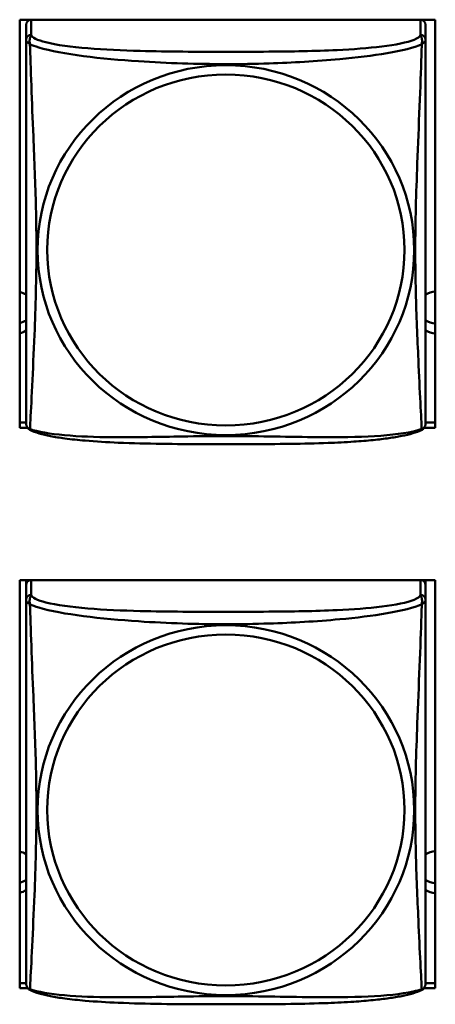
# Model space of a CAD drawing. Header units: inches. Extents: x 0.8 to 75.7, y -7.8 to 49.3.
# Tile 272 of 339: x 57.3 to 57.8, y 18 to 19.2. Entities that reach past the tile are written whole.
import ezdxf

# ---------------------------------------------------------------- set-up
doc = ezdxf.new("R2010")
doc.units = ezdxf.units.IN
doc.header["$MEASUREMENT"] = 0
doc.layers.add('Visible Edges(ROSSANSI)', color=7, linetype='Continuous', lineweight=50)
doc.layers.add('Visible Tangent Edges(ROSSANSI)', color=7, linetype='Continuous', lineweight=50)

msp = doc.modelspace()

# ---------------------------------------------------------------- linework, layer by layer
at = {"layer": 'Visible Edges(ROSSANSI)'}
for p, q in [((57.3118, 18.6728), (57.3118, 19.1554)), ((57.3118, 19.1554), (57.8033, 19.1554)), ((57.7859, 19.1551), (57.3253, 19.1551)), ((57.8033, 19.1554), (57.8033, 18.6728)), ((57.3194, 19.1493), (57.3194, 19.1316)), ((57.7918, 19.1316), (57.7918, 19.1493)), ((57.3118, 18.6789), (57.3194, 18.6789)), ((57.7918, 18.6789), (57.8033, 18.6789)), ((57.321, 18.6728), (57.3118, 18.6728)), ((57.8033, 18.6728), (57.7902, 18.6728)), ((57.3118, 18.0101), (57.3118, 18.4927)), ((57.3118, 18.4927), (57.8033, 18.4927)), ((57.3194, 18.4872), (57.3194, 18.4927)), ((57.7918, 18.4927), (57.7918, 18.4871)), ((57.8033, 18.4927), (57.8033, 18.0101)), ((57.3194, 18.4871), (57.3194, 18.4694)), ((57.7918, 18.4694), (57.7918, 18.4871)), ((57.3118, 18.0162), (57.3194, 18.0162)), ((57.7918, 18.0162), (57.8033, 18.0162)), ((57.3213, 18.0101), (57.3118, 18.0101)), ((57.8033, 18.0101), (57.7899, 18.0101))]:
    msp.add_line(p, q, dxfattribs=at)
for centre, start, end in [((57.3332, 18.6787), 180, 189.1496), ((57.778, 18.6787), 350.8504, 360), ((57.3332, 18.0164), 180, 189.1496), ((57.778, 18.0164), 350.8504, 360)]:
    msp.add_arc(centre, 0.0138, start, end, dxfattribs=at)
for centre, major_axis, start_param, end_param in [((57.3253, 19.1493), (-0.00591, 0), 4.712389, 6.283185), ((57.4809, 19.1429), (0.014, 0), 2.00359, 2.048024), ((57.4809, 19.1429), (0.014, 0), 1.093569, 1.138003), ((57.6309, 19.1429), (0.014, 0), 2.00359, 2.048024), ((57.6309, 19.1429), (0.014, 0), 1.093569, 1.138003), ((57.7859, 19.1493), (0.00591, 0), 0, 1.570796), ((57.3059, 18.8091), (0.0255, 0), 1.012755, 1.336733), ((57.8059, 18.8091), (0.0255, 0), 1.672527, 2.154575), ((57.3059, 18.8211), (0.0255, 0), 4.946453, 5.27043), ((57.8059, 18.8211), (0.0255, 0), 4.12861, 4.610658), ((57.3059, 18.8091), (-0.0255, 0), 1.80486, 2.128837), ((57.8059, 18.8091), (-0.0255, 0), 0.987017, 1.469065), ((57.3253, 18.4871), (-0.00591, 0), 4.95676, 6.283185), ((57.7859, 18.4871), (0.00591, 0), 0, 1.326426), ((57.3059, 18.1474), (0.0255, 0), 1.012755, 1.336733), ((57.8059, 18.1474), (0.0255, 0), 1.672527, 2.154575), ((57.3059, 18.1593), (0.0255, 0), 4.946453, 5.27043), ((57.8059, 18.1593), (0.0255, 0), 4.12861, 4.610658), ((57.3059, 18.1474), (-0.0255, 0), 1.80486, 2.128837), ((57.8059, 18.1474), (-0.0255, 0), 0.987017, 1.469065)]:
    msp.add_ellipse(centre, major_axis=major_axis, ratio=0.981793, start_param=start_param, end_param=end_param, dxfattribs=at)
for points, knots in [([(57.3194, 19.1316), (57.3194, 19.1291), (57.3194, 19.1245), (57.3194, 19.1183), (57.3194, 19.1071), (57.3194, 19.0907), (57.3194, 19.0728), (57.3194, 19.055), (57.3194, 19.0358), (57.3194, 19.0166), (57.3194, 18.9895), (57.3194, 18.9623), (57.3194, 18.9356), (57.3194, 18.9188), (57.3194, 18.9022), (57.3194, 18.8856), (57.3194, 18.8523), (57.3194, 18.8191), (57.3194, 18.7869), (57.3194, 18.7468), (57.3194, 18.7063), (57.3194, 18.6877), (57.3194, 18.6819), (57.3194, 18.6787), (57.3194, 18.6787)], [0.325731, 0.325731, 0.325731, 0.325731, 0.404774, 0.404774, 0.404774, 0.550532, 0.550532, 0.550532, 0.69629, 0.69629, 0.69629, 0.902598, 0.902598, 0.902598, 1.03154, 1.03154, 1.03154, 1.289425, 1.289425, 1.289425, 1.610774, 1.610774, 1.610774, 1.710218, 1.710218, 1.710218, 1.710218]), ([(57.7918, 18.6787), (57.7918, 18.6787), (57.7918, 18.6796), (57.7918, 18.6812), (57.7918, 18.6859), (57.7918, 18.6968), (57.7918, 18.7107), (57.7918, 18.7245), (57.7918, 18.7411), (57.7918, 18.7585), (57.7918, 18.7831), (57.7918, 18.8095), (57.7918, 18.8359), (57.7918, 18.8524), (57.7918, 18.869), (57.7918, 18.8856), (57.7918, 18.9188), (57.7918, 18.9521), (57.7918, 18.986), (57.7918, 19.0284), (57.7918, 19.0742), (57.7918, 19.1058), (57.7918, 19.1182), (57.7918, 19.1276), (57.7918, 19.1316)], [0.352862, 0.352862, 0.352862, 0.352862, 0.404774, 0.404774, 0.404774, 0.550532, 0.550532, 0.550532, 0.69629, 0.69629, 0.69629, 0.902598, 0.902598, 0.902598, 1.03154, 1.03154, 1.03154, 1.289425, 1.289425, 1.289425, 1.610774, 1.610774, 1.610774, 1.73735, 1.73735, 1.73735, 1.73735]), ([(57.3236, 18.6706), (57.323, 18.6709), (57.3225, 18.6712), (57.3216, 18.6721), (57.3212, 18.6725), (57.3206, 18.6734), (57.3204, 18.6739), (57.32, 18.6747), (57.3199, 18.6751), (57.3197, 18.6758), (57.3196, 18.6762), (57.3196, 18.6765)], [0.02273771, 0.02273771, 0.02273771, 0.02273771, 0.02954865, 0.02954865, 0.03635958, 0.03635958, 0.04317052, 0.04317052, 0.04998146, 0.04998146, 0.0567924, 0.0567924, 0.0567924, 0.0567924]), ([(57.7876, 18.6706), (57.7882, 18.6709), (57.7887, 18.6712), (57.7896, 18.6721), (57.79, 18.6725), (57.7906, 18.6734), (57.7908, 18.6739), (57.7912, 18.6747), (57.7913, 18.6751), (57.7915, 18.6758), (57.7916, 18.6762), (57.7917, 18.6765)], [0.02273771, 0.02273771, 0.02273771, 0.02273771, 0.02954865, 0.02954865, 0.03635958, 0.03635958, 0.04317052, 0.04317052, 0.04998146, 0.04998146, 0.0567924, 0.0567924, 0.0567924, 0.0567924]), ([(57.7876, 18.6706), (57.7843, 18.6688), (57.7807, 18.6675), (57.7727, 18.6651), (57.7683, 18.6641), (57.7588, 18.6622), (57.7538, 18.6613), (57.7426, 18.6598), (57.7364, 18.659), (57.7225, 18.6576), (57.7148, 18.657), (57.697, 18.6558), (57.6868, 18.6553), (57.6619, 18.6544), (57.6471, 18.654), (57.6155, 18.6536), (57.5984, 18.6535), (57.5644, 18.6534), (57.5474, 18.6534), (57.5134, 18.6535), (57.4964, 18.6536), (57.4624, 18.6541), (57.4452, 18.6545), (57.415, 18.6558), (57.4019, 18.6565), (57.3809, 18.6584), (57.3728, 18.6592), (57.3592, 18.661), (57.3535, 18.662), (57.3435, 18.6639), (57.339, 18.665), (57.3308, 18.6674), (57.3271, 18.6687), (57.3236, 18.6706)], [-1.678204, -1.678204, -1.678204, -1.678204, -1.629815, -1.629815, -1.580861, -1.580861, -1.532583, -1.532583, -1.479316, -1.479316, -1.416961, -1.416961, -1.337799, -1.337799, -1.226353, -1.226353, -1.09702, -1.09702, -0.967687, -0.967687, -0.838354, -0.838354, -0.709022, -0.709022, -0.60577, -0.60577, -0.53827, -0.53827, -0.483941, -0.483941, -0.435529, -0.435529, -0.384876, -0.384876, -0.384876, -0.384876]), ([(57.3194, 18.4694), (57.3194, 18.4668), (57.3194, 18.4622), (57.3194, 18.4561), (57.3194, 18.4448), (57.3194, 18.4284), (57.3194, 18.4106), (57.3194, 18.3927), (57.3194, 18.3735), (57.3194, 18.3544), (57.3194, 18.3272), (57.3194, 18.3), (57.3194, 18.2733), (57.3194, 18.2566), (57.3194, 18.2399), (57.3194, 18.2233), (57.3194, 18.1901), (57.3194, 18.1569), (57.3194, 18.1247), (57.3194, 18.0845), (57.3194, 18.0441), (57.3194, 18.0254), (57.3194, 18.0197), (57.3194, 18.0165), (57.3194, 18.0164)], [0.325731, 0.325731, 0.325731, 0.325731, 0.404774, 0.404774, 0.404774, 0.550532, 0.550532, 0.550532, 0.69629, 0.69629, 0.69629, 0.902598, 0.902598, 0.902598, 1.03154, 1.03154, 1.03154, 1.289425, 1.289425, 1.289425, 1.610774, 1.610774, 1.610774, 1.710218, 1.710218, 1.710218, 1.710218]), ([(57.7918, 18.0164), (57.7918, 18.0164), (57.7918, 18.0173), (57.7918, 18.019), (57.7918, 18.0236), (57.7918, 18.0346), (57.7918, 18.0484), (57.7918, 18.0622), (57.7918, 18.0788), (57.7918, 18.0962), (57.7918, 18.1208), (57.7918, 18.1472), (57.7918, 18.1736), (57.7918, 18.1901), (57.7918, 18.2067), (57.7918, 18.2233), (57.7918, 18.2565), (57.7918, 18.2898), (57.7918, 18.3238), (57.7918, 18.3661), (57.7918, 18.4119), (57.7918, 18.4435), (57.7918, 18.4559), (57.7918, 18.4653), (57.7918, 18.4694)], [0.352862, 0.352862, 0.352862, 0.352862, 0.404774, 0.404774, 0.404774, 0.550532, 0.550532, 0.550532, 0.69629, 0.69629, 0.69629, 0.902598, 0.902598, 0.902598, 1.03154, 1.03154, 1.03154, 1.289425, 1.289425, 1.289425, 1.610774, 1.610774, 1.610774, 1.73735, 1.73735, 1.73735, 1.73735]), ([(57.3236, 18.0083), (57.323, 18.0086), (57.3225, 18.009), (57.3216, 18.0098), (57.3212, 18.0102), (57.3206, 18.0111), (57.3204, 18.0116), (57.32, 18.0124), (57.3199, 18.0128), (57.3197, 18.0136), (57.3196, 18.0139), (57.3196, 18.0142)], [0.02273771, 0.02273771, 0.02273771, 0.02273771, 0.02954865, 0.02954865, 0.03635958, 0.03635958, 0.04317052, 0.04317052, 0.04998146, 0.04998146, 0.0567924, 0.0567924, 0.0567924, 0.0567924]), ([(57.7876, 18.0083), (57.7882, 18.0086), (57.7887, 18.009), (57.7896, 18.0098), (57.79, 18.0102), (57.7906, 18.0111), (57.7908, 18.0116), (57.7912, 18.0124), (57.7913, 18.0128), (57.7915, 18.0136), (57.7916, 18.0139), (57.7917, 18.0142)], [0.02273771, 0.02273771, 0.02273771, 0.02273771, 0.02954865, 0.02954865, 0.03635958, 0.03635958, 0.04317052, 0.04317052, 0.04998146, 0.04998146, 0.0567924, 0.0567924, 0.0567924, 0.0567924]), ([(57.7876, 18.0083), (57.7843, 18.0065), (57.7807, 18.0053), (57.7727, 18.0028), (57.7683, 18.0018), (57.7588, 17.9999), (57.7538, 17.9991), (57.7426, 17.9975), (57.7364, 17.9968), (57.7225, 17.9954), (57.7148, 17.9947), (57.697, 17.9936), (57.6868, 17.993), (57.6619, 17.9921), (57.6471, 17.9918), (57.6155, 17.9913), (57.5984, 17.9912), (57.5644, 17.9911), (57.5474, 17.9911), (57.5134, 17.9912), (57.4964, 17.9913), (57.4624, 17.9918), (57.4452, 17.9922), (57.415, 17.9935), (57.4019, 17.9943), (57.3809, 17.9961), (57.3728, 17.9969), (57.3592, 17.9988), (57.3535, 17.9997), (57.3435, 18.0017), (57.339, 18.0027), (57.3308, 18.0051), (57.3271, 18.0065), (57.3236, 18.0083)], [-1.678204, -1.678204, -1.678204, -1.678204, -1.629815, -1.629815, -1.580861, -1.580861, -1.532583, -1.532583, -1.479316, -1.479316, -1.416961, -1.416961, -1.337799, -1.337799, -1.226353, -1.226353, -1.09702, -1.09702, -0.967687, -0.967687, -0.838354, -0.838354, -0.709022, -0.709022, -0.60577, -0.60577, -0.53827, -0.53827, -0.483941, -0.483941, -0.435529, -0.435529, -0.384876, -0.384876, -0.384876, -0.384876])]:
    msp.add_open_spline(points, degree=3, knots=knots, dxfattribs=at)
at = {"layer": 'Visible Tangent Edges(ROSSANSI)'}
for p, q in [((57.3253, 19.1374), (57.3253, 19.1551)), ((57.7859, 19.1551), (57.7859, 19.1374)), ((57.3253, 18.4752), (57.3253, 18.4927)), ((57.7859, 18.4927), (57.7859, 18.4752))]:
    msp.add_line(p, q, dxfattribs=at)
for centre, major_axis, start_param, end_param in [((57.3253, 19.1316), (-0.00591, 0), 4.712389, 6.283185), ((57.7859, 19.1316), (0.00591, 0), 0, 1.570796), ((57.3253, 18.4694), (-0.00591, 0), 4.712389, 6.283185), ((57.7859, 18.4694), (0.00591, 0), 0, 1.570796)]:
    msp.add_ellipse(centre, major_axis=major_axis, ratio=0.981793, start_param=start_param, end_param=end_param, dxfattribs=at)
for centre, major_axis in [((57.5556, 18.8829), (-0.2227, 0)), ((57.5556, 18.8831), (-0.2113, 0)), ((57.5556, 18.2207), (-0.2227, 0)), ((57.5556, 18.2209), (-0.2113, 0))]:
    msp.add_ellipse(centre, major_axis=major_axis, ratio=0.981793, dxfattribs=at)
for points, knots in [([(57.3194, 19.1316), (57.3194, 19.1314), (57.3194, 19.1311), (57.3194, 19.1307), (57.3195, 19.1305), (57.3196, 19.1302), (57.3197, 19.1301), (57.3199, 19.1299), (57.3199, 19.1298), (57.3201, 19.1295), (57.3203, 19.1293), (57.3209, 19.1288), (57.3214, 19.1284), (57.3225, 19.1275), (57.3232, 19.1269), (57.3239, 19.1264)], [-0.0844808, -0.0844808, -0.0844808, -0.0844808, -0.06943799, -0.06943799, -0.05587828, -0.05587828, -0.04740346, -0.04740346, -0.04210669, -0.04210669, -0.03151317, -0.03151317, -0.01456352, -0.01456352, 0.00026741, 0.00026741, 0.00026741, 0.00026741]), ([(57.3239, 19.1264), (57.3237, 19.1275), (57.3236, 19.1285), (57.3235, 19.1305), (57.3236, 19.1314), (57.3238, 19.1327), (57.3239, 19.1332), (57.324, 19.1338), (57.3241, 19.134), (57.3242, 19.1345), (57.3243, 19.1348), (57.3246, 19.1355), (57.3248, 19.1359), (57.3251, 19.1367), (57.3252, 19.1371), (57.3253, 19.1374)], [-0.00026741, -0.00026741, -0.00026741, -0.00026741, 0.01456352, 0.01456352, 0.03151317, 0.03151317, 0.04210669, 0.04210669, 0.04740346, 0.04740346, 0.05587828, 0.05587828, 0.06943799, 0.06943799, 0.0844808, 0.0844808, 0.0844808, 0.0844808]), ([(57.7859, 19.1374), (57.7853, 19.1355), (57.7826, 19.1335), (57.7782, 19.1317), (57.7701, 19.1284), (57.7562, 19.1257), (57.7401, 19.1237), (57.7239, 19.1217), (57.7057, 19.1204), (57.6871, 19.1195), (57.6607, 19.1182), (57.6334, 19.1178), (57.6064, 19.1176), (57.5895, 19.1175), (57.5725, 19.1175), (57.5556, 19.1175), (57.5218, 19.1175), (57.4879, 19.1175), (57.4542, 19.1184), (57.4122, 19.1195), (57.3683, 19.1222), (57.3427, 19.1287), (57.3326, 19.1312), (57.3262, 19.1343), (57.3253, 19.1374)], [0.325731, 0.325731, 0.325731, 0.325731, 0.404774, 0.404774, 0.404774, 0.550532, 0.550532, 0.550532, 0.69629, 0.69629, 0.69629, 0.902598, 0.902598, 0.902598, 1.03154, 1.03154, 1.03154, 1.289425, 1.289425, 1.289425, 1.610774, 1.610774, 1.610774, 1.73735, 1.73735, 1.73735, 1.73735]), ([(57.7859, 19.1374), (57.786, 19.1371), (57.7861, 19.1367), (57.7864, 19.1359), (57.7866, 19.1355), (57.7869, 19.1348), (57.787, 19.1345), (57.7871, 19.134), (57.7872, 19.1338), (57.7874, 19.1332), (57.7875, 19.1327), (57.7876, 19.1314), (57.7877, 19.1305), (57.7876, 19.1285), (57.7875, 19.1275), (57.7873, 19.1264)], [-0.0844808, -0.0844808, -0.0844808, -0.0844808, -0.06943799, -0.06943799, -0.05587828, -0.05587828, -0.04740346, -0.04740346, -0.04210669, -0.04210669, -0.03151317, -0.03151317, -0.01456352, -0.01456352, 0.00026741, 0.00026741, 0.00026741, 0.00026741]), ([(57.7873, 19.1264), (57.7881, 19.1269), (57.7887, 19.1275), (57.7898, 19.1284), (57.7903, 19.1288), (57.7909, 19.1293), (57.7911, 19.1295), (57.7913, 19.1298), (57.7914, 19.1299), (57.7915, 19.1301), (57.7916, 19.1302), (57.7917, 19.1305), (57.7918, 19.1307), (57.7918, 19.1311), (57.7918, 19.1314), (57.7918, 19.1316)], [-0.00026741, -0.00026741, -0.00026741, -0.00026741, 0.01456352, 0.01456352, 0.03151317, 0.03151317, 0.04210669, 0.04210669, 0.04740346, 0.04740346, 0.05587828, 0.05587828, 0.06943799, 0.06943799, 0.0844808, 0.0844808, 0.0844808, 0.0844808]), ([(57.3239, 18.6714), (57.324, 18.673), (57.3242, 18.6753), (57.3243, 18.6782), (57.3254, 18.698), (57.3275, 18.7412), (57.3293, 18.7827), (57.3306, 18.816), (57.3316, 18.8495), (57.3316, 18.883), (57.3316, 18.8997), (57.3314, 18.9165), (57.331, 18.9335), (57.3303, 18.9607), (57.3291, 18.9887), (57.328, 19.0173), (57.3271, 19.0375), (57.3263, 19.058), (57.3256, 19.0772), (57.3249, 19.0963), (57.3243, 19.114), (57.3239, 19.1264)], [-1.657319, -1.657319, -1.657319, -1.657319, -1.610774, -1.610774, -1.610774, -1.289425, -1.289425, -1.289425, -1.03154, -1.03154, -1.03154, -0.902598, -0.902598, -0.902598, -0.69629, -0.69629, -0.69629, -0.550532, -0.550532, -0.550532, -0.405761, -0.405761, -0.405761, -0.405761]), ([(57.3239, 19.1264), (57.3268, 19.1251), (57.3303, 19.1238), (57.3343, 19.1226), (57.3619, 19.1142), (57.4089, 19.1091), (57.4524, 19.1062), (57.4873, 19.1039), (57.5215, 19.1029), (57.5556, 19.1029), (57.5726, 19.1029), (57.5897, 19.1031), (57.6069, 19.1037), (57.6344, 19.1046), (57.6625, 19.1062), (57.6902, 19.1087), (57.7097, 19.1105), (57.7291, 19.1128), (57.7463, 19.1158), (57.7635, 19.1187), (57.7785, 19.1223), (57.7873, 19.1264)], [-1.657319, -1.657319, -1.657319, -1.657319, -1.610774, -1.610774, -1.610774, -1.289425, -1.289425, -1.289425, -1.03154, -1.03154, -1.03154, -0.902598, -0.902598, -0.902598, -0.69629, -0.69629, -0.69629, -0.550532, -0.550532, -0.550532, -0.405761, -0.405761, -0.405761, -0.405761]), ([(57.7873, 19.1264), (57.7872, 19.1224), (57.787, 19.1178), (57.7869, 19.1129), (57.7858, 19.0785), (57.7837, 19.0293), (57.782, 18.9853), (57.7806, 18.95), (57.7796, 18.9164), (57.7796, 18.883), (57.7796, 18.8662), (57.7798, 18.8495), (57.7803, 18.8328), (57.7809, 18.806), (57.7821, 18.7789), (57.7833, 18.7531), (57.7841, 18.7349), (57.7849, 18.7174), (57.7856, 18.7027), (57.7864, 18.688), (57.7869, 18.6764), (57.7873, 18.6714)], [-1.657319, -1.657319, -1.657319, -1.657319, -1.610774, -1.610774, -1.610774, -1.289425, -1.289425, -1.289425, -1.03154, -1.03154, -1.03154, -0.902598, -0.902598, -0.902598, -0.69629, -0.69629, -0.69629, -0.550532, -0.550532, -0.550532, -0.405761, -0.405761, -0.405761, -0.405761]), ([(57.3239, 18.6714), (57.3232, 18.6716), (57.3225, 18.6719), (57.3214, 18.6727), (57.3209, 18.6732), (57.3203, 18.6741), (57.3201, 18.6745), (57.3199, 18.675), (57.3199, 18.6752), (57.3197, 18.6757), (57.3196, 18.6761), (57.3196, 18.6764), (57.3196, 18.6765), (57.3196, 18.6765)], [-0.00026741, -0.00026741, -0.00026741, -0.00026741, 0.01456352, 0.01456352, 0.03151317, 0.03151317, 0.04210669, 0.04210669, 0.04740346, 0.04740346, 0.05587828, 0.05587828, 0.0567924, 0.0567924, 0.0567924, 0.0567924]), ([(57.7917, 18.6765), (57.7916, 18.6765), (57.7916, 18.6764), (57.7916, 18.6761), (57.7915, 18.6757), (57.7914, 18.6752), (57.7913, 18.675), (57.7911, 18.6745), (57.7909, 18.6741), (57.7903, 18.6732), (57.7898, 18.6727), (57.7887, 18.6719), (57.7881, 18.6716), (57.7873, 18.6714)], [-0.0567924, -0.0567924, -0.0567924, -0.0567924, -0.05587828, -0.05587828, -0.04740346, -0.04740346, -0.04210669, -0.04210669, -0.03151317, -0.03151317, -0.01456352, -0.01456352, 0.00026741, 0.00026741, 0.00026741, 0.00026741]), ([(57.3236, 18.6706), (57.3236, 18.6706), (57.3236, 18.6706), (57.3236, 18.6708), (57.3237, 18.6711), (57.3239, 18.6714)], [-0.02273771, -0.02273771, -0.02273771, -0.02273771, -0.01456352, -0.01456352, 0.00026741, 0.00026741, 0.00026741, 0.00026741]), ([(57.7873, 18.6714), (57.7845, 18.6704), (57.781, 18.6694), (57.777, 18.6685), (57.7493, 18.6622), (57.7023, 18.6613), (57.6588, 18.6618), (57.6239, 18.6621), (57.5897, 18.6631), (57.5556, 18.6631), (57.5386, 18.6631), (57.5215, 18.6629), (57.5043, 18.6626), (57.4769, 18.6621), (57.4487, 18.6615), (57.4211, 18.6617), (57.4015, 18.6619), (57.3822, 18.6625), (57.3649, 18.6641), (57.3477, 18.6656), (57.3328, 18.6681), (57.3239, 18.6714)], [-1.657319, -1.657319, -1.657319, -1.657319, -1.610774, -1.610774, -1.610774, -1.289425, -1.289425, -1.289425, -1.03154, -1.03154, -1.03154, -0.902598, -0.902598, -0.902598, -0.69629, -0.69629, -0.69629, -0.550532, -0.550532, -0.550532, -0.405761, -0.405761, -0.405761, -0.405761]), ([(57.7873, 18.6714), (57.7875, 18.6711), (57.7876, 18.6708), (57.7877, 18.6706), (57.7877, 18.6706), (57.7876, 18.6706)], [-0.00026741, -0.00026741, -0.00026741, -0.00026741, 0.01456352, 0.01456352, 0.02273771, 0.02273771, 0.02273771, 0.02273771]), ([(57.3194, 18.4694), (57.3194, 18.4691), (57.3194, 18.4688), (57.3194, 18.4684), (57.3195, 18.4682), (57.3196, 18.4679), (57.3197, 18.4678), (57.3199, 18.4676), (57.3199, 18.4675), (57.3201, 18.4673), (57.3203, 18.4671), (57.3209, 18.4665), (57.3214, 18.4661), (57.3225, 18.4652), (57.3232, 18.4647), (57.3239, 18.4641)], [-0.0844808, -0.0844808, -0.0844808, -0.0844808, -0.06943799, -0.06943799, -0.05587828, -0.05587828, -0.04740346, -0.04740346, -0.04210669, -0.04210669, -0.03151317, -0.03151317, -0.01456352, -0.01456352, 0.00026741, 0.00026741, 0.00026741, 0.00026741]), ([(57.3239, 18.4641), (57.3237, 18.4652), (57.3236, 18.4663), (57.3235, 18.4682), (57.3236, 18.4691), (57.3238, 18.4704), (57.3239, 18.4709), (57.324, 18.4715), (57.3241, 18.4717), (57.3242, 18.4722), (57.3243, 18.4725), (57.3246, 18.4732), (57.3248, 18.4736), (57.3251, 18.4744), (57.3252, 18.4748), (57.3253, 18.4752)], [-0.00026741, -0.00026741, -0.00026741, -0.00026741, 0.01456352, 0.01456352, 0.03151317, 0.03151317, 0.04210669, 0.04210669, 0.04740346, 0.04740346, 0.05587828, 0.05587828, 0.06943799, 0.06943799, 0.0844808, 0.0844808, 0.0844808, 0.0844808]), ([(57.7859, 18.4752), (57.7853, 18.4732), (57.7826, 18.4712), (57.7782, 18.4694), (57.7701, 18.4661), (57.7562, 18.4634), (57.7401, 18.4614), (57.7239, 18.4594), (57.7057, 18.4581), (57.6871, 18.4572), (57.6607, 18.456), (57.6334, 18.4556), (57.6064, 18.4554), (57.5895, 18.4553), (57.5725, 18.4552), (57.5556, 18.4552), (57.5218, 18.4552), (57.4879, 18.4553), (57.4542, 18.4561), (57.4122, 18.4572), (57.3683, 18.4599), (57.3427, 18.4664), (57.3326, 18.4689), (57.3262, 18.472), (57.3253, 18.4752)], [0.325731, 0.325731, 0.325731, 0.325731, 0.404774, 0.404774, 0.404774, 0.550532, 0.550532, 0.550532, 0.69629, 0.69629, 0.69629, 0.902598, 0.902598, 0.902598, 1.03154, 1.03154, 1.03154, 1.289425, 1.289425, 1.289425, 1.610774, 1.610774, 1.610774, 1.73735, 1.73735, 1.73735, 1.73735]), ([(57.7859, 18.4752), (57.786, 18.4748), (57.7861, 18.4744), (57.7864, 18.4736), (57.7866, 18.4732), (57.7869, 18.4725), (57.787, 18.4722), (57.7871, 18.4717), (57.7872, 18.4715), (57.7874, 18.4709), (57.7875, 18.4704), (57.7876, 18.4691), (57.7877, 18.4682), (57.7876, 18.4663), (57.7875, 18.4652), (57.7873, 18.4641)], [-0.0844808, -0.0844808, -0.0844808, -0.0844808, -0.06943799, -0.06943799, -0.05587828, -0.05587828, -0.04740346, -0.04740346, -0.04210669, -0.04210669, -0.03151317, -0.03151317, -0.01456352, -0.01456352, 0.00026741, 0.00026741, 0.00026741, 0.00026741]), ([(57.7873, 18.4641), (57.7881, 18.4647), (57.7887, 18.4652), (57.7898, 18.4661), (57.7903, 18.4665), (57.7909, 18.4671), (57.7911, 18.4673), (57.7913, 18.4675), (57.7914, 18.4676), (57.7915, 18.4678), (57.7916, 18.4679), (57.7917, 18.4682), (57.7918, 18.4684), (57.7918, 18.4688), (57.7918, 18.4691), (57.7918, 18.4694)], [-0.00026741, -0.00026741, -0.00026741, -0.00026741, 0.01456352, 0.01456352, 0.03151317, 0.03151317, 0.04210669, 0.04210669, 0.04740346, 0.04740346, 0.05587828, 0.05587828, 0.06943799, 0.06943799, 0.0844808, 0.0844808, 0.0844808, 0.0844808]), ([(57.3239, 18.0092), (57.324, 18.0108), (57.3242, 18.0131), (57.3243, 18.0159), (57.3254, 18.0358), (57.3275, 18.0789), (57.3293, 18.1204), (57.3306, 18.1537), (57.3316, 18.1872), (57.3316, 18.2207), (57.3316, 18.2374), (57.3314, 18.2542), (57.331, 18.2712), (57.3303, 18.2984), (57.3291, 18.3265), (57.328, 18.355), (57.3271, 18.3752), (57.3263, 18.3957), (57.3256, 18.4149), (57.3249, 18.434), (57.3243, 18.4517), (57.3239, 18.4641)], [-1.657319, -1.657319, -1.657319, -1.657319, -1.610774, -1.610774, -1.610774, -1.289425, -1.289425, -1.289425, -1.03154, -1.03154, -1.03154, -0.902598, -0.902598, -0.902598, -0.69629, -0.69629, -0.69629, -0.550532, -0.550532, -0.550532, -0.405761, -0.405761, -0.405761, -0.405761]), ([(57.3239, 18.4641), (57.3268, 18.4628), (57.3303, 18.4615), (57.3343, 18.4603), (57.3619, 18.452), (57.4089, 18.4469), (57.4524, 18.444), (57.4873, 18.4416), (57.5215, 18.4406), (57.5556, 18.4406), (57.5726, 18.4406), (57.5897, 18.4409), (57.6069, 18.4414), (57.6344, 18.4423), (57.6625, 18.4439), (57.6902, 18.4464), (57.7097, 18.4482), (57.7291, 18.4505), (57.7463, 18.4535), (57.7635, 18.4564), (57.7785, 18.4601), (57.7873, 18.4641)], [-1.657319, -1.657319, -1.657319, -1.657319, -1.610774, -1.610774, -1.610774, -1.289425, -1.289425, -1.289425, -1.03154, -1.03154, -1.03154, -0.902598, -0.902598, -0.902598, -0.69629, -0.69629, -0.69629, -0.550532, -0.550532, -0.550532, -0.405761, -0.405761, -0.405761, -0.405761]), ([(57.7873, 18.4641), (57.7872, 18.4601), (57.787, 18.4556), (57.7869, 18.4506), (57.7858, 18.4162), (57.7837, 18.367), (57.782, 18.323), (57.7806, 18.2878), (57.7796, 18.2542), (57.7796, 18.2207), (57.7796, 18.204), (57.7798, 18.1873), (57.7803, 18.1705), (57.7809, 18.1438), (57.7821, 18.1166), (57.7833, 18.0908), (57.7841, 18.0726), (57.7849, 18.0551), (57.7856, 18.0404), (57.7864, 18.0258), (57.7869, 18.0141), (57.7873, 18.0092)], [-1.657319, -1.657319, -1.657319, -1.657319, -1.610774, -1.610774, -1.610774, -1.289425, -1.289425, -1.289425, -1.03154, -1.03154, -1.03154, -0.902598, -0.902598, -0.902598, -0.69629, -0.69629, -0.69629, -0.550532, -0.550532, -0.550532, -0.405761, -0.405761, -0.405761, -0.405761]), ([(57.3239, 18.0092), (57.3232, 18.0093), (57.3225, 18.0096), (57.3214, 18.0104), (57.3209, 18.0109), (57.3203, 18.0118), (57.3201, 18.0122), (57.3199, 18.0128), (57.3199, 18.013), (57.3197, 18.0135), (57.3196, 18.0138), (57.3196, 18.0141), (57.3196, 18.0142), (57.3196, 18.0142)], [-0.00026741, -0.00026741, -0.00026741, -0.00026741, 0.01456352, 0.01456352, 0.03151317, 0.03151317, 0.04210669, 0.04210669, 0.04740346, 0.04740346, 0.05587828, 0.05587828, 0.0567924, 0.0567924, 0.0567924, 0.0567924]), ([(57.7917, 18.0142), (57.7916, 18.0142), (57.7916, 18.0141), (57.7916, 18.0138), (57.7915, 18.0135), (57.7914, 18.013), (57.7913, 18.0128), (57.7911, 18.0122), (57.7909, 18.0118), (57.7903, 18.0109), (57.7898, 18.0104), (57.7887, 18.0096), (57.7881, 18.0093), (57.7873, 18.0092)], [-0.0567924, -0.0567924, -0.0567924, -0.0567924, -0.05587828, -0.05587828, -0.04740346, -0.04740346, -0.04210669, -0.04210669, -0.03151317, -0.03151317, -0.01456352, -0.01456352, 0.00026741, 0.00026741, 0.00026741, 0.00026741]), ([(57.3236, 18.0083), (57.3236, 18.0083), (57.3236, 18.0084), (57.3236, 18.0086), (57.3237, 18.0088), (57.3239, 18.0092)], [-0.02273771, -0.02273771, -0.02273771, -0.02273771, -0.01456352, -0.01456352, 0.00026741, 0.00026741, 0.00026741, 0.00026741]), ([(57.7873, 18.0092), (57.7845, 18.0081), (57.781, 18.0071), (57.777, 18.0062), (57.7493, 18), (57.7023, 17.999), (57.6588, 17.9995), (57.6239, 17.9999), (57.5897, 18.0008), (57.5556, 18.0008), (57.5386, 18.0008), (57.5215, 18.0006), (57.5043, 18.0003), (57.4769, 17.9999), (57.4487, 17.9992), (57.4211, 17.9994), (57.4015, 17.9996), (57.3822, 18.0003), (57.3649, 18.0018), (57.3477, 18.0033), (57.3328, 18.0058), (57.3239, 18.0092)], [-1.657319, -1.657319, -1.657319, -1.657319, -1.610774, -1.610774, -1.610774, -1.289425, -1.289425, -1.289425, -1.03154, -1.03154, -1.03154, -0.902598, -0.902598, -0.902598, -0.69629, -0.69629, -0.69629, -0.550532, -0.550532, -0.550532, -0.405761, -0.405761, -0.405761, -0.405761]), ([(57.7873, 18.0092), (57.7875, 18.0088), (57.7876, 18.0086), (57.7877, 18.0084), (57.7877, 18.0083), (57.7876, 18.0083)], [-0.00026741, -0.00026741, -0.00026741, -0.00026741, 0.01456352, 0.01456352, 0.02273771, 0.02273771, 0.02273771, 0.02273771])]:
    msp.add_open_spline(points, degree=3, knots=knots, dxfattribs=at)

doc.saveas('drawing.dxf')
